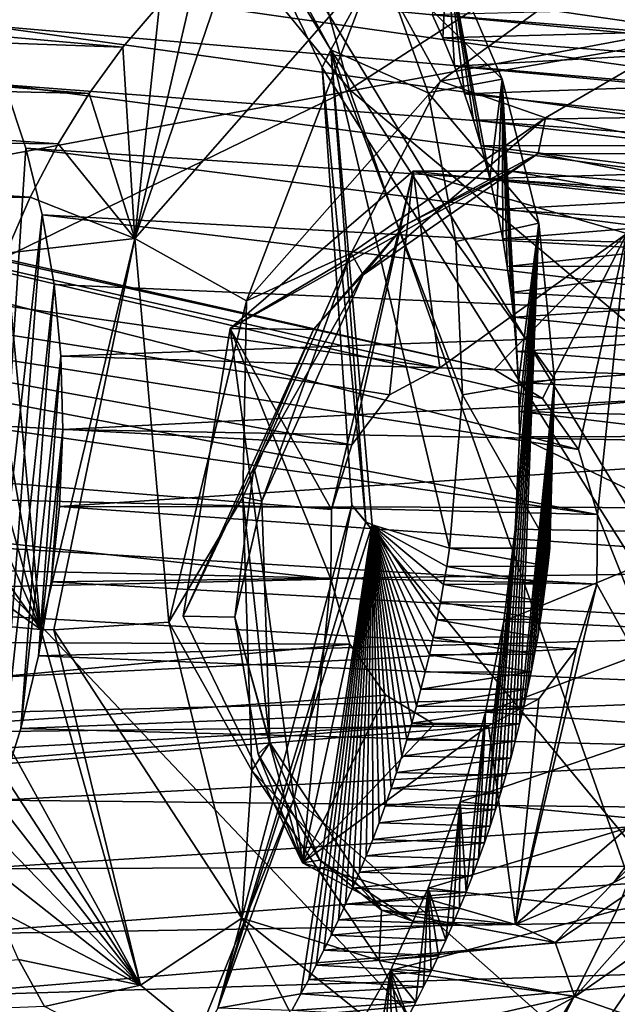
# Model space of a CAD drawing. Header units: metres. Extents: x -150 to 307, y -550 to 84.
# Tile 716 of 1056: x 222.01 to 223.42, y -31.42 to -29.1. Entities that reach past the tile are written whole.
import ezdxf

# ---------------------------------------------------------------- set-up
doc = ezdxf.new("R2010")
doc.units = ezdxf.units.M
doc.layers.add('solid_26006363', color=7, linetype='CONTINUOUS')

msp = doc.modelspace()

# ---------------------------------------------------------------- linework, layer by layer
at = {"layer": 'solid_26006363'}
for points in [[(210.618164, -12.745977, 926.441101), (222.933762, -25.20709, 934.411987), (217.861282, -31.332376, 929.892578)], [(222.933762, -25.20709, 934.411987), (226.778427, -17.64673, 937.837463), (239.24942, -32.170811, 943.65686)], [(222.143097, -18.552643, 906.900208), (219.749405, -18.085018, 904.533691), (218.879227, -29.621881, 905.653198)], [(222.036865, -19.300522, 906.897034), (222.143097, -18.552643, 906.900208), (218.879227, -29.621881, 905.653198)], [(220.694199, -30.05024, 898.456482), (220.748611, -22.282509, 897.137085), (222.460861, -18.65016, 898.202454)], [(220.875793, -29.457943, 898.503601), (220.694199, -30.05024, 898.456482), (222.460861, -18.65016, 898.202454)], [(221.501328, -28.524706, 898.894836), (220.875793, -29.457943, 898.503601), (222.460861, -18.65016, 898.202454)], [(222.26329, -19.956268, 907.210449), (222.036865, -19.300522, 906.897034), (218.879227, -29.621881, 905.653198)], [(222.734879, -20.261621, 907.718689), (222.26329, -19.956268, 907.210449), (218.879227, -29.621881, 905.653198)], [(222.734879, -20.261621, 907.718689), (218.879227, -29.621881, 905.653198), (224.344162, -23.286348, 909.797546)], [(217.784332, -23.137142, 932.776428), (222.788376, -29.265394, 935.864258), (220.796158, -21.986315, 935.122009)], [(220.796158, -21.986315, 935.122009), (222.788376, -29.265394, 935.864258), (225.828873, -27.305681, 938.273682)], [(217.784332, -23.137142, 932.776428), (219.641251, -30.798538, 933.339844), (222.788376, -29.265394, 935.864258)], [(218.80336, -30.324656, 905.730347), (223.419128, -33.138073, 910.847351), (224.344162, -23.286348, 909.797546)], [(218.849915, -30.155218, 905.737976), (218.80336, -30.324656, 905.730347), (224.344162, -23.286348, 909.797546)], [(218.879227, -29.621881, 905.653198), (218.849915, -30.155218, 905.737976), (224.344162, -23.286348, 909.797546)], [(217.861282, -31.332376, 929.892578), (222.933762, -25.20709, 934.411987), (234.007233, -40.604111, 938.986267)], [(222.933762, -25.20709, 934.411987), (239.24942, -32.170811, 943.65686), (234.007233, -40.604111, 938.986267)], [(222.788376, -29.265394, 935.864258), (228.498611, -34.055008, 939.407898), (225.828873, -27.305681, 938.273682)], [(221.157013, -29.572445, 905.715942), (220.811462, -28.201729, 905.107422), (224.929977, -28.869324, 909.274536)], [(222.875626, -28.773115, 913.232422), (224.258713, -28.327009, 910.63916), (224.774734, -29.180601, 911.336792)], [(222.259277, -28.375002, 901.842163), (222.744492, -29.171698, 902.540894), (222.33812, -28.426231, 902.252747)], [(222.86026, -28.95936, 901.991882), (222.744492, -29.171698, 902.540894), (222.259277, -28.375002, 901.842163)], [(222.33812, -28.426231, 902.252747), (225.242447, -33.214191, 906.674927), (227.138184, -28.867546, 907.378235)], [(222.33812, -28.426231, 902.252747), (222.723846, -29.213381, 902.879211), (225.242447, -33.214191, 906.674927)], [(222.744492, -29.171698, 902.540894), (222.723846, -29.213381, 902.879211), (222.33812, -28.426231, 902.252747)], [(222.853729, -28.742153, 913.680054), (222.875626, -28.773115, 913.232422), (223.691391, -29.177114, 914.024048)], [(223.550995, -28.99329, 914.35083), (222.853729, -28.742153, 913.680054), (223.691391, -29.177114, 914.024048)], [(223.000702, -29.919598, 899.254395), (217.951172, -28.773222, 904.608704), (217.431976, -29.124746, 904.197937)], [(223.128311, -29.923611, 899.368103), (218.490341, -28.875277, 905.133606), (217.951172, -28.773222, 904.608704)], [(223.128311, -29.923611, 899.368103), (217.951172, -28.773222, 904.608704), (223.000702, -29.919598, 899.254395)], [(223.691391, -29.177114, 914.024048), (222.875626, -28.773115, 913.232422), (224.774734, -29.180601, 911.336792)], [(223.001907, -29.245607, 898.566162), (222.850128, -28.968065, 898.543396), (223.550507, -28.84868, 899.172363)], [(223.562943, -29.148722, 899.069702), (223.001907, -29.245607, 898.566162), (223.550507, -28.84868, 899.172363)], [(223.327011, -30.111595, 899.545166), (218.837952, -29.408442, 905.570007), (218.490341, -28.875277, 905.133606)], [(223.242142, -29.991875, 899.469543), (218.490341, -28.875277, 905.133606), (223.128311, -29.923611, 899.368103)], [(223.327011, -30.111595, 899.545166), (218.490341, -28.875277, 905.133606), (223.242142, -29.991875, 899.469543)], [(221.157013, -29.572445, 905.715942), (224.929977, -28.869324, 909.274536), (224.494614, -33.093102, 909.762146)], [(223.98645, -29.183525, 900.023621), (221.770294, -28.861853, 902.666321), (221.848495, -28.982, 902.764282)], [(223.98645, -29.183525, 900.023621), (223.91655, -29.081173, 899.94342), (221.770294, -28.861853, 902.666321)], [(222.283279, -29.615519, 898.147217), (222.432526, -28.975193, 898.558594), (222.528854, -28.89562, 898.635254)], [(222.850128, -28.968065, 898.543396), (222.283279, -29.615519, 898.147217), (222.528854, -28.89562, 898.635254)], [(222.86026, -28.95936, 901.991882), (223.01889, -28.940969, 901.776062), (223.147385, -29.241137, 901.957886)], [(223.01889, -28.940969, 901.776062), (222.982635, -29.088642, 901.771179), (223.007568, -29.14353, 901.805725)], [(223.01889, -28.940969, 901.776062), (223.007568, -29.14353, 901.805725), (223.03511, -29.210342, 901.845215)], [(223.01889, -28.940969, 901.776062), (223.03511, -29.210342, 901.845215), (223.059128, -29.275038, 901.880981)], [(223.01889, -28.940969, 901.776062), (223.059128, -29.275038, 901.880981), (223.080048, -29.337593, 901.913391)], [(223.01889, -28.940969, 901.776062), (223.080048, -29.337593, 901.913391), (223.098175, -29.397844, 901.942749)], [(223.01889, -28.940969, 901.776062), (223.098175, -29.397844, 901.942749), (223.118546, -29.474689, 901.977661)], [(223.147385, -29.241137, 901.957886), (223.01889, -28.940969, 901.776062), (223.118546, -29.474689, 901.977661)], [(222.255173, -29.165459, 898.424194), (219.712646, -29.076099, 900.7901), (219.810989, -28.947294, 900.855103)], [(222.341019, -29.065409, 898.488037), (222.255173, -29.165459, 898.424194), (219.810989, -28.947294, 900.855103)], [(222.546234, -29.761976, 898.246887), (222.283279, -29.615519, 898.147217), (222.850128, -28.968065, 898.543396)], [(223.001907, -29.245607, 898.566162), (222.546234, -29.761976, 898.246887), (222.850128, -28.968065, 898.543396)], [(222.86026, -28.95936, 901.991882), (222.972961, -29.273134, 902.194763), (222.744492, -29.171698, 902.540894)], [(222.86026, -28.95936, 901.991882), (223.147385, -29.241137, 901.957886), (222.972961, -29.273134, 902.194763)], [(224.04892, -29.29557, 900.098389), (221.848495, -28.982, 902.764282), (221.917816, -29.113213, 902.856201)], [(224.04892, -29.29557, 900.098389), (223.98645, -29.183525, 900.023621), (221.848495, -28.982, 902.764282)], [(222.283279, -29.615519, 898.147217), (222.341019, -29.065409, 898.488037), (222.432526, -28.975193, 898.558594)], [(222.175522, -29.274796, 898.367432), (219.621811, -29.215328, 900.734375), (219.712646, -29.076099, 900.7901)], [(222.255173, -29.165459, 898.424194), (222.175522, -29.274796, 898.367432), (219.712646, -29.076099, 900.7901)], [(222.283279, -29.615519, 898.147217), (222.255173, -29.165459, 898.424194), (222.341019, -29.065409, 898.488037)], [(222.982635, -29.088642, 901.771179), (223.475723, -29.076017, 901.227295), (223.499557, -29.130011, 901.262451)], [(223.007568, -29.14353, 901.805725), (222.982635, -29.088642, 901.771179), (223.499557, -29.130011, 901.262451)], [(222.793686, -30.101028, 899.069946), (217.431976, -29.124746, 904.197937), (217.121017, -29.795818, 904.048889)], [(222.882309, -29.98349, 899.148926), (223.000702, -29.919598, 899.254395), (217.431976, -29.124746, 904.197937)], [(222.882309, -29.98349, 899.148926), (217.431976, -29.124746, 904.197937), (222.793686, -30.101028, 899.069946)], [(224.103226, -29.416, 900.166931), (221.917816, -29.113213, 902.856201), (221.977432, -29.253891, 902.94104)], [(224.103226, -29.416, 900.166931), (224.04892, -29.29557, 900.098389), (221.917816, -29.113213, 902.856201)], [(223.007568, -29.14353, 901.805725), (223.499557, -29.130011, 901.262451), (223.520782, -29.182415, 901.294739)], [(223.249588, -29.331453, 898.813416), (223.001907, -29.245607, 898.566162), (223.562943, -29.148722, 899.069702)], [(223.03511, -29.210342, 901.845215), (223.007568, -29.14353, 901.805725), (223.520782, -29.182415, 901.294739)], [(223.709457, -29.416889, 899.259888), (223.249588, -29.331453, 898.813416), (223.562943, -29.148722, 899.069702)], [(222.283279, -29.615519, 898.147217), (222.175522, -29.274796, 898.367432), (222.255173, -29.165459, 898.424194)], [(222.744492, -29.171698, 902.540894), (222.826752, -30.282095, 902.944153), (222.723846, -29.213381, 902.879211)], [(222.744492, -29.171698, 902.540894), (223.023361, -30.34416, 902.569397), (222.841812, -30.289259, 902.894104)], [(223.054123, -29.982933, 902.488037), (223.023361, -30.34416, 902.569397), (222.744492, -29.171698, 902.540894)], [(222.744492, -29.171698, 902.540894), (222.841812, -30.289259, 902.894104), (222.826752, -30.282095, 902.944153)], [(223.038483, -29.622734, 902.36377), (223.054123, -29.982933, 902.488037), (222.744492, -29.171698, 902.540894)], [(222.972961, -29.273134, 902.194763), (223.038483, -29.622734, 902.36377), (222.744492, -29.171698, 902.540894)], [(223.03511, -29.210342, 901.845215), (223.520782, -29.182415, 901.294739), (223.548264, -29.257719, 901.338318)], [(222.102615, -29.392704, 898.318237), (219.539261, -29.364176, 900.688354), (219.621811, -29.215328, 900.734375)], [(222.175522, -29.274796, 898.367432), (222.102615, -29.392704, 898.318237), (219.621811, -29.215328, 900.734375)], [(222.723846, -29.213381, 902.879211), (222.794037, -30.242512, 903.265686), (225.242447, -33.214191, 906.674927)], [(222.826752, -30.282095, 902.944153), (222.794037, -30.242512, 903.265686), (222.723846, -29.213381, 902.879211)], [(223.059128, -29.275038, 901.880981), (223.03511, -29.210342, 901.845215), (223.548264, -29.257719, 901.338318)], [(222.792297, -29.649652, 898.452026), (222.546234, -29.761976, 898.246887), (223.001907, -29.245607, 898.566162)], [(222.792297, -29.649652, 898.452026), (223.001907, -29.245607, 898.566162), (223.249588, -29.331453, 898.813416)], [(222.972961, -29.273134, 902.194763), (223.147385, -29.241137, 901.957886), (223.23378, -29.579632, 902.108337)], [(223.147385, -29.241137, 901.957886), (223.118546, -29.474689, 901.977661), (223.135162, -29.547508, 902.008179)], [(223.147385, -29.241137, 901.957886), (223.135162, -29.547508, 902.008179), (223.148636, -29.61639, 902.034973)], [(223.147385, -29.241137, 901.957886), (223.148636, -29.61639, 902.034973), (223.159439, -29.681385, 902.058472)], [(223.147385, -29.241137, 901.957886), (223.159439, -29.681385, 902.058472), (223.167923, -29.742706, 902.079041)], [(223.147385, -29.241137, 901.957886), (223.167923, -29.742706, 902.079041), (223.174469, -29.800497, 902.097046)], [(223.147385, -29.241137, 901.957886), (223.174469, -29.800497, 902.097046), (223.181458, -29.880947, 902.120178)], [(223.147385, -29.241137, 901.957886), (223.181458, -29.880947, 902.120178), (223.18576, -29.954269, 902.139404)], [(223.23378, -29.579632, 902.108337), (223.147385, -29.241137, 901.957886), (223.18576, -29.954269, 902.139404)], [(219.641251, -30.798538, 933.339844), (225.348648, -36.501453, 936.819702), (222.788376, -29.265394, 935.864258)], [(222.026794, -29.403013, 903.018127), (221.977432, -29.253891, 902.94104), (221.95018, -30.587198, 903.191284)], [(224.148727, -29.543636, 900.228516), (221.977432, -29.253891, 902.94104), (222.026794, -29.403013, 903.018127)], [(224.148727, -29.543636, 900.228516), (224.103226, -29.416, 900.166931), (221.977432, -29.253891, 902.94104)], [(222.788376, -29.265394, 935.864258), (225.348648, -36.501453, 936.819702), (228.498611, -34.055008, 939.407898)], [(223.059128, -29.275038, 901.880981), (223.548264, -29.257719, 901.338318), (223.571274, -29.329111, 901.37677)], [(222.283279, -29.615519, 898.147217), (222.102615, -29.392704, 898.318237), (222.175522, -29.274796, 898.367432)], [(222.972961, -29.273134, 902.194763), (223.23378, -29.579632, 902.108337), (223.038483, -29.622734, 902.36377)], [(223.080048, -29.337593, 901.913391), (223.059128, -29.275038, 901.880981), (223.571274, -29.329111, 901.37677)], [(222.820465, -29.700752, 898.534241), (222.792297, -29.649652, 898.452026), (223.249588, -29.331453, 898.813416)], [(222.820465, -29.700752, 898.534241), (223.249588, -29.331453, 898.813416), (223.232269, -29.415367, 898.856079)], [(223.080048, -29.337593, 901.913391), (223.571274, -29.329111, 901.37677), (223.590469, -29.396646, 901.410767)], [(223.098175, -29.397844, 901.942749), (223.080048, -29.337593, 901.913391), (223.590469, -29.396646, 901.410767)], [(223.232269, -29.415367, 898.856079), (223.249588, -29.331453, 898.813416), (223.709457, -29.416889, 899.259888)], [(222.037064, -29.518351, 898.277039), (219.465744, -29.52128, 900.652405), (219.539261, -29.364176, 900.688354)], [(222.102615, -29.392704, 898.318237), (222.037064, -29.518351, 898.277039), (219.539261, -29.364176, 900.688354)], [(223.371582, -30.264332, 899.584839), (218.879227, -29.621881, 905.653198), (218.837952, -29.408442, 905.570007)], [(223.371582, -30.264332, 899.584839), (218.837952, -29.408442, 905.570007), (223.327011, -30.111595, 899.545166)], [(222.065491, -29.559883, 903.086792), (222.026794, -29.403013, 903.018127), (221.95018, -30.587198, 903.191284)], [(224.18486, -29.677299, 900.28241), (222.026794, -29.403013, 903.018127), (222.065491, -29.559883, 903.086792)], [(224.18486, -29.677299, 900.28241), (224.148727, -29.543636, 900.228516), (222.026794, -29.403013, 903.018127)], [(222.283279, -29.615519, 898.147217), (222.037064, -29.518351, 898.277039), (222.102615, -29.392704, 898.318237)], [(223.098175, -29.397844, 901.942749), (223.590469, -29.396646, 901.410767), (223.606415, -29.460356, 901.440796)], [(223.118546, -29.474689, 901.977661), (223.098175, -29.397844, 901.942749), (223.606415, -29.460356, 901.440796)], [(222.918137, -29.584286, 898.735046), (222.820465, -29.700752, 898.534241), (223.232269, -29.415367, 898.856079)], [(222.918137, -29.584286, 898.735046), (223.232269, -29.415367, 898.856079), (223.168442, -29.457518, 898.939941)], [(223.168442, -29.457518, 898.939941), (223.232269, -29.415367, 898.856079), (223.652924, -29.498386, 899.268738)], [(223.652924, -29.498386, 899.268738), (223.232269, -29.415367, 898.856079), (223.709457, -29.416889, 899.259888)], [(222.507736, -29.827032, 898.815186), (222.918137, -29.584286, 898.735046), (223.168442, -29.457518, 898.939941)], [(222.938004, -29.457518, 899.198547), (222.507736, -29.827032, 898.815186), (223.168442, -29.457518, 898.939941)], [(222.745697, -30.253086, 899.027222), (222.507736, -29.827032, 898.815186), (222.938004, -29.457518, 899.198547)], [(222.793686, -30.101028, 899.069946), (222.745697, -30.253086, 899.027222), (222.938004, -29.457518, 899.198547)], [(222.882309, -29.98349, 899.148926), (222.793686, -30.101028, 899.069946), (222.938004, -29.457518, 899.198547)], [(222.882309, -29.98349, 899.148926), (222.938004, -29.457518, 899.198547), (223.000702, -29.919598, 899.254395)], [(222.938004, -29.457518, 899.198547), (223.168442, -29.457518, 898.939941), (223.549866, -29.523933, 899.314392)], [(223.441055, -29.6035, 899.646729), (222.938004, -29.457518, 899.198547), (223.549866, -29.523933, 899.314392)], [(223.000702, -29.919598, 899.254395), (222.938004, -29.457518, 899.198547), (223.441055, -29.6035, 899.646729)], [(223.118546, -29.474689, 901.977661), (223.606415, -29.460356, 901.440796), (223.619614, -29.520367, 901.467407)], [(223.135162, -29.547508, 902.008179), (223.118546, -29.474689, 901.977661), (223.619614, -29.520367, 901.467407)], [(223.549866, -29.523933, 899.314392), (223.168442, -29.457518, 898.939941), (223.652924, -29.498386, 899.268738)], [(222.037064, -29.518351, 898.277039), (221.979492, -29.650414, 898.244263), (219.465744, -29.52128, 900.652405)], [(222.283279, -29.615519, 898.147217), (221.979492, -29.650414, 898.244263), (222.037064, -29.518351, 898.277039)], [(223.135162, -29.547508, 902.008179), (223.619614, -29.520367, 901.467407), (223.630508, -29.576815, 901.490967)], [(223.148636, -29.61639, 902.034973), (223.135162, -29.547508, 902.008179), (223.630508, -29.576815, 901.490967)], [(222.065491, -29.559883, 903.086792), (221.95018, -30.587198, 903.191284), (221.961975, -30.936226, 903.276794)], [(222.093124, -29.723368, 903.146484), (222.065491, -29.559883, 903.086792), (221.961975, -30.936226, 903.276794)], [(224.211441, -29.815912, 900.328308), (222.065491, -29.559883, 903.086792), (222.093124, -29.723368, 903.146484)], [(224.211441, -29.815912, 900.328308), (224.18486, -29.677299, 900.28241), (222.065491, -29.559883, 903.086792)], [(220.919495, -31.069916, 905.807434), (221.157013, -29.572445, 905.715942), (224.494614, -33.093102, 909.762146)], [(222.507736, -29.827032, 898.815186), (222.703751, -29.829639, 898.592163), (222.918137, -29.584286, 898.735046)], [(222.918137, -29.584286, 898.735046), (222.703751, -29.829639, 898.592163), (222.820465, -29.700752, 898.534241)], [(223.038483, -29.622734, 902.36377), (223.23378, -29.579632, 902.108337), (223.270721, -29.946646, 902.218567)], [(223.23378, -29.579632, 902.108337), (223.178207, -30.298788, 902.203491), (223.131973, -30.958138, 902.29834)], [(223.23378, -29.579632, 902.108337), (223.131973, -30.958138, 902.29834), (223.144348, -30.918333, 902.301636)], [(223.23378, -29.579632, 902.108337), (223.144348, -30.918333, 902.301636), (223.156189, -30.878262, 902.304382)], [(223.148636, -29.61639, 902.034973), (223.630508, -29.576815, 901.490967), (223.639465, -29.629833, 901.511963)], [(223.23378, -29.579632, 902.108337), (223.156189, -30.878262, 902.304382), (223.167496, -30.837971, 902.30658)], [(223.23378, -29.579632, 902.108337), (223.167496, -30.837971, 902.30658), (223.178268, -30.797501, 902.308289)], [(223.23378, -29.579632, 902.108337), (223.188004, -30.082256, 902.167908), (223.178207, -30.298788, 902.203491)], [(223.23378, -29.579632, 902.108337), (223.178268, -30.797501, 902.308289), (223.188461, -30.756901, 902.309387)], [(223.23378, -29.579632, 902.108337), (223.18576, -29.954269, 902.139404), (223.187485, -30.022358, 902.154968)], [(223.23378, -29.579632, 902.108337), (223.187485, -30.022358, 902.154968), (223.188004, -30.082256, 902.167908)], [(223.270721, -29.946646, 902.218567), (223.23378, -29.579632, 902.108337), (223.188461, -30.756901, 902.309387)], [(222.283279, -29.615519, 898.147217), (222.062363, -30.535389, 898.131165), (221.979492, -29.650414, 898.244263)], [(222.09285, -30.535877, 898.129883), (222.062363, -30.535389, 898.131165), (222.283279, -29.615519, 898.147217)], [(222.363464, -30.517801, 898.231506), (222.09285, -30.535877, 898.129883), (222.283279, -29.615519, 898.147217)], [(222.546234, -29.761976, 898.246887), (222.363464, -30.517801, 898.231506), (222.283279, -29.615519, 898.147217)], [(223.128311, -29.923611, 899.368103), (223.000702, -29.919598, 899.254395), (223.441055, -29.6035, 899.646729)], [(223.242142, -29.991875, 899.469543), (223.128311, -29.923611, 899.368103), (223.441055, -29.6035, 899.646729)], [(223.159439, -29.681385, 902.058472), (223.148636, -29.61639, 902.034973), (223.639465, -29.629833, 901.511963)], [(223.327011, -30.111595, 899.545166), (223.242142, -29.991875, 899.469543), (223.441055, -29.6035, 899.646729)], [(223.371582, -30.264332, 899.584839), (223.327011, -30.111595, 899.545166), (223.441055, -29.6035, 899.646729)], [(223.371582, -30.264332, 899.584839), (223.441055, -29.6035, 899.646729), (223.608582, -30.859007, 899.796021)], [(223.371582, -30.264332, 899.584839), (218.849915, -30.155218, 905.737976), (218.879227, -29.621881, 905.653198)], [(223.038483, -29.622734, 902.36377), (223.270721, -29.946646, 902.218567), (223.054123, -29.982933, 902.488037)], [(223.159439, -29.681385, 902.058472), (223.639465, -29.629833, 901.511963), (223.646759, -29.679613, 901.530518)], [(222.062363, -30.535389, 898.131165), (221.930374, -29.787636, 898.220032), (221.979492, -29.650414, 898.244263)], [(222.792297, -29.649652, 898.452026), (222.53717, -30.224133, 898.331848), (222.546234, -29.761976, 898.246887)], [(222.582199, -30.233246, 898.431641), (222.53717, -30.224133, 898.331848), (222.792297, -29.649652, 898.452026)], [(222.820465, -29.700752, 898.534241), (222.582199, -30.233246, 898.431641), (222.792297, -29.649652, 898.452026)], [(223.167923, -29.742706, 902.079041), (223.159439, -29.681385, 902.058472), (223.646759, -29.679613, 901.530518)], [(223.167923, -29.742706, 902.079041), (223.646759, -29.679613, 901.530518), (223.657227, -29.770178, 901.561768)], [(222.563217, -30.154472, 898.538208), (222.582199, -30.233246, 898.431641), (222.820465, -29.700752, 898.534241)], [(222.703751, -29.829639, 898.592163), (222.563217, -30.154472, 898.538208), (222.820465, -29.700752, 898.534241)], [(222.093124, -29.723368, 903.146484), (221.961975, -30.936226, 903.276794), (222.014923, -30.768034, 903.291138)], [(222.109375, -29.892126, 903.196777), (222.093124, -29.723368, 903.146484), (222.014923, -30.768034, 903.291138)], [(224.211441, -29.815912, 900.328308), (222.093124, -29.723368, 903.146484), (222.109375, -29.892126, 903.196777)], [(223.174469, -29.800497, 902.097046), (223.167923, -29.742706, 902.079041), (223.657227, -29.770178, 901.561768)], [(222.53717, -30.224133, 898.331848), (222.363464, -30.517801, 898.231506), (222.546234, -29.761976, 898.246887)], [(223.174469, -29.800497, 902.097046), (223.657227, -29.770178, 901.561768), (223.663681, -29.849762, 901.58667)], [(222.744095, -30.417059, 899.025818), (217.121017, -29.795818, 904.048889), (217.141556, -30.5438, 904.225708)], [(222.745697, -30.253086, 899.027222), (217.121017, -29.795818, 904.048889), (222.744095, -30.417059, 899.025818)], [(222.793686, -30.101028, 899.069946), (217.121017, -29.795818, 904.048889), (222.745697, -30.253086, 899.027222)], [(222.062363, -30.535389, 898.131165), (221.890091, -29.928976, 898.20459), (221.930374, -29.787636, 898.220032)], [(223.181458, -29.880947, 902.120178), (223.174469, -29.800497, 902.097046), (223.663681, -29.849762, 901.58667)], [(224.228409, -29.95841, 900.365845), (224.211441, -29.815912, 900.328308), (222.109375, -29.892126, 903.196777)], [(222.507736, -29.827032, 898.815186), (222.397232, -30.503975, 898.716736), (222.703751, -29.829639, 898.592163)], [(222.507736, -29.827032, 898.815186), (222.677292, -31.084248, 898.966248), (222.397232, -30.503975, 898.716736)], [(222.397232, -30.503975, 898.716736), (222.563217, -30.154472, 898.538208), (222.703751, -29.829639, 898.592163)], [(222.744095, -30.417059, 899.025818), (222.677292, -31.084248, 898.966248), (222.507736, -29.827032, 898.815186)], [(222.745697, -30.253086, 899.027222), (222.744095, -30.417059, 899.025818), (222.507736, -29.827032, 898.815186)], [(223.181458, -29.880947, 902.120178), (223.663681, -29.849762, 901.58667), (223.667648, -29.919552, 901.606934)], [(222.109375, -29.892126, 903.196777), (222.014923, -30.768034, 903.291138), (222.056519, -30.597006, 903.29425)], [(222.109375, -29.892126, 903.196777), (222.056519, -30.597006, 903.29425), (222.113998, -30.064932, 903.237122)], [(224.228409, -29.95841, 900.365845), (222.109375, -29.892126, 903.196777), (222.113998, -30.064932, 903.237122)], [(223.18576, -29.954269, 902.139404), (223.181458, -29.880947, 902.120178), (223.667648, -29.919552, 901.606934)], [(222.062363, -30.535389, 898.131165), (221.859055, -30.073408, 898.198364), (221.890091, -29.928976, 898.20459)], [(223.18576, -29.954269, 902.139404), (223.667648, -29.919552, 901.606934), (223.669403, -29.980909, 901.623108)], [(224.228409, -29.95841, 900.365845), (222.113998, -30.064932, 903.237122), (224.235641, -30.103714, 900.394775)], [(223.054123, -29.982933, 902.488037), (223.270721, -29.946646, 902.218567), (223.259369, -30.344154, 902.2901)], [(223.187485, -30.022358, 902.154968), (223.18576, -29.954269, 902.139404), (223.669403, -29.980909, 901.623108)], [(223.270721, -29.946646, 902.218567), (223.188461, -30.756901, 902.309387), (223.19809, -30.716213, 902.309937)], [(223.270721, -29.946646, 902.218567), (223.19809, -30.716213, 902.309937), (223.207138, -30.675465, 902.309937)], [(223.270721, -29.946646, 902.218567), (223.207138, -30.675465, 902.309937), (223.215607, -30.634577, 902.309387)], [(223.270721, -29.946646, 902.218567), (223.215607, -30.634577, 902.309387), (223.223541, -30.593538, 902.308289)], [(223.270721, -29.946646, 902.218567), (223.223541, -30.593538, 902.308289), (223.230896, -30.552351, 902.306641)], [(223.270721, -29.946646, 902.218567), (223.230896, -30.552351, 902.306641), (223.237717, -30.511013, 902.304443)], [(223.270721, -29.946646, 902.218567), (223.237717, -30.511013, 902.304443), (223.243958, -30.469524, 902.301697)], [(223.270721, -29.946646, 902.218567), (223.243958, -30.469524, 902.301697), (223.249649, -30.427885, 902.298401)], [(223.270721, -29.946646, 902.218567), (223.249649, -30.427885, 902.298401), (223.254791, -30.386095, 902.294495)], [(223.270721, -29.946646, 902.218567), (223.254791, -30.386095, 902.294495), (223.259369, -30.344154, 902.2901)], [(223.054123, -29.982933, 902.488037), (223.259369, -30.344154, 902.2901), (223.023361, -30.34416, 902.569397)], [(223.187485, -30.022358, 902.154968), (223.669403, -29.980909, 901.623108), (223.669571, -30.0347, 901.635925)], [(223.187485, -30.022358, 902.154968), (223.669571, -30.0347, 901.635925), (223.669098, -30.080658, 901.646362)], [(223.187485, -30.022358, 902.154968), (223.669098, -30.080658, 901.646362), (223.188004, -30.082256, 902.167908)], [(222.062363, -30.535389, 898.131165), (221.837585, -30.219673, 898.201172), (221.859055, -30.073408, 898.198364)], [(222.056519, -30.597006, 903.29425), (222.08667, -30.423273, 903.286194), (222.113998, -30.064932, 903.237122)], [(222.08667, -30.423273, 903.286194), (222.105835, -30.245918, 903.267151), (222.113998, -30.064932, 903.237122)], [(224.235641, -30.103714, 900.394775), (222.113998, -30.064932, 903.237122), (222.105835, -30.245918, 903.267151)], [(223.188004, -30.082256, 902.167908), (223.669098, -30.080658, 901.646362), (223.655045, -30.30806, 901.687073)], [(224.233124, -30.24946, 900.414734), (224.235641, -30.103714, 900.394775), (222.105835, -30.245918, 903.267151)], [(223.178207, -30.298788, 902.203491), (223.188004, -30.082256, 902.167908), (223.655045, -30.30806, 901.687073)], [(223.36998, -30.428307, 899.583435), (218.80336, -30.324656, 905.730347), (218.849915, -30.155218, 905.737976)], [(223.36998, -30.428307, 899.583435), (218.849915, -30.155218, 905.737976), (223.371582, -30.264332, 899.584839)], [(222.397232, -30.503975, 898.716736), (222.5186, -30.506212, 898.580688), (222.563217, -30.154472, 898.538208)], [(222.563217, -30.154472, 898.538208), (222.5186, -30.506212, 898.580688), (222.582199, -30.233246, 898.431641)], [(222.062363, -30.535389, 898.131165), (221.825821, -30.366646, 898.213013), (221.837585, -30.219673, 898.201172)], [(222.53717, -30.224133, 898.331848), (222.558258, -30.866646, 898.483521), (222.363464, -30.517801, 898.231506)], [(222.478378, -31.425522, 902.899109), (222.658966, -30.929243, 903.341858), (222.794037, -30.242512, 903.265686)], [(222.826752, -30.282095, 902.944153), (222.478378, -31.425522, 902.899109), (222.794037, -30.242512, 903.265686)], [(222.5186, -30.506212, 898.580688), (222.601074, -30.801588, 898.579712), (222.582199, -30.233246, 898.431641)], [(222.601074, -30.801588, 898.579712), (222.558258, -30.866646, 898.483521), (222.53717, -30.224133, 898.331848)], [(222.582199, -30.233246, 898.431641), (222.601074, -30.801588, 898.579712), (222.53717, -30.224133, 898.331848)], [(222.794037, -30.242512, 903.265686), (222.658966, -30.929243, 903.341858), (225.242447, -33.214191, 906.674927)], [(224.220917, -30.395403, 900.425964), (222.105835, -30.245918, 903.267151), (222.08667, -30.423273, 903.286194)], [(224.220917, -30.395403, 900.425964), (224.233124, -30.24946, 900.414734), (222.105835, -30.245918, 903.267151)], [(223.36998, -30.428307, 899.583435), (223.371582, -30.264332, 899.584839), (223.608582, -30.859007, 899.796021)], [(222.826752, -30.282095, 902.944153), (222.841812, -30.289259, 902.894104), (222.478378, -31.425522, 902.899109)], [(222.841812, -30.289259, 902.894104), (222.674057, -31.392124, 902.556946), (222.478378, -31.425522, 902.899109)], [(222.841812, -30.289259, 902.894104), (222.6922, -31.358503, 902.563965), (222.674057, -31.392124, 902.556946)], [(222.841812, -30.289259, 902.894104), (222.710114, -31.324245, 902.570496), (222.6922, -31.358503, 902.563965)], [(222.841812, -30.289259, 902.894104), (222.727783, -31.289362, 902.57666), (222.710114, -31.324245, 902.570496)], [(222.841812, -30.289259, 902.894104), (222.745178, -31.253866, 902.582336), (222.727783, -31.289362, 902.57666)], [(222.841812, -30.289259, 902.894104), (222.762299, -31.21777, 902.587585), (222.745178, -31.253866, 902.582336)], [(222.841812, -30.289259, 902.894104), (222.779099, -31.181089, 902.592407), (222.762299, -31.21777, 902.587585)], [(222.841812, -30.289259, 902.894104), (222.795563, -31.143839, 902.59668), (222.779099, -31.181089, 902.592407)], [(222.841812, -30.289259, 902.894104), (222.811676, -31.106033, 902.600464), (222.795563, -31.143839, 902.59668)], [(222.841812, -30.289259, 902.894104), (222.827423, -31.067694, 902.60376), (222.811676, -31.106033, 902.600464)], [(222.841812, -30.289259, 902.894104), (222.842773, -31.028835, 902.606506), (222.827423, -31.067694, 902.60376)], [(222.841812, -30.289259, 902.894104), (223.023361, -30.34416, 902.569397), (223.01683, -30.386686, 902.576233)], [(222.841812, -30.289259, 902.894104), (223.01683, -30.386686, 902.576233), (223.009735, -30.428934, 902.582397)], [(222.841812, -30.289259, 902.894104), (223.009735, -30.428934, 902.582397), (223.002106, -30.47089, 902.587952)], [(222.841812, -30.289259, 902.894104), (223.002106, -30.47089, 902.587952), (222.993942, -30.512539, 902.592896)], [(222.841812, -30.289259, 902.894104), (222.993942, -30.512539, 902.592896), (222.98526, -30.553865, 902.59729)], [(222.841812, -30.289259, 902.894104), (222.98526, -30.553865, 902.59729), (222.976089, -30.594858, 902.601074)], [(222.841812, -30.289259, 902.894104), (222.976089, -30.594858, 902.601074), (222.966415, -30.635504, 902.604248)], [(222.841812, -30.289259, 902.894104), (222.966415, -30.635504, 902.604248), (222.956284, -30.675789, 902.606934)], [(222.841812, -30.289259, 902.894104), (222.956284, -30.675789, 902.606934), (222.945694, -30.715704, 902.609009)], [(222.841812, -30.289259, 902.894104), (222.945694, -30.715704, 902.609009), (222.934647, -30.755238, 902.610535)], [(222.841812, -30.289259, 902.894104), (222.934647, -30.755238, 902.610535), (222.923172, -30.794374, 902.611572)], [(222.841812, -30.289259, 902.894104), (222.923172, -30.794374, 902.611572), (222.911285, -30.833109, 902.612061)], [(222.841812, -30.289259, 902.894104), (222.911285, -30.833109, 902.612061), (222.899002, -30.871429, 902.612061)], [(222.841812, -30.289259, 902.894104), (222.899002, -30.871429, 902.612061), (222.886307, -30.909327, 902.611511)], [(222.841812, -30.289259, 902.894104), (222.886307, -30.909327, 902.611511), (222.872223, -30.949654, 902.610413)], [(222.841812, -30.289259, 902.894104), (222.872223, -30.949654, 902.610413), (222.857712, -30.989483, 902.608704)], [(222.841812, -30.289259, 902.894104), (222.857712, -30.989483, 902.608704), (222.842773, -31.028835, 902.606506)], [(223.105743, -31.036768, 902.290222), (223.178207, -30.298788, 902.203491), (223.151489, -30.515362, 902.223389)], [(223.105743, -31.036768, 902.290222), (223.11911, -30.997631, 902.294556), (223.178207, -30.298788, 902.203491)], [(223.11911, -30.997631, 902.294556), (223.131973, -30.958138, 902.29834), (223.178207, -30.298788, 902.203491)], [(223.151489, -30.515362, 902.223389), (223.178207, -30.298788, 902.203491), (223.655045, -30.30806, 901.687073)], [(223.151489, -30.515362, 902.223389), (223.655045, -30.30806, 901.687073), (223.622375, -30.536356, 901.710449)], [(223.359406, -33.186096, 910.798889), (218.80336, -30.324656, 905.730347), (217.797806, -39.226589, 906.964172)], [(223.321991, -30.580362, 899.540649), (218.537933, -30.814852, 905.585815), (218.80336, -30.324656, 905.730347)], [(223.359406, -33.186096, 910.798889), (223.419128, -33.138073, 910.847351), (218.80336, -30.324656, 905.730347)], [(223.321991, -30.580362, 899.540649), (218.80336, -30.324656, 905.730347), (223.36998, -30.428307, 899.583435)], [(223.01683, -30.386686, 902.576233), (223.023361, -30.34416, 902.569397), (223.254791, -30.386095, 902.294495)], [(223.023361, -30.34416, 902.569397), (223.259369, -30.344154, 902.2901), (223.254791, -30.386095, 902.294495)], [(222.062363, -30.535389, 898.131165), (221.823853, -30.513233, 898.233704), (221.825821, -30.366646, 898.213013)], [(224.199158, -30.540483, 900.428345), (224.220917, -30.395403, 900.425964), (222.08667, -30.423273, 903.286194)], [(223.009735, -30.428934, 902.582397), (223.01683, -30.386686, 902.576233), (223.249649, -30.427885, 902.298401)], [(223.01683, -30.386686, 902.576233), (223.254791, -30.386095, 902.294495), (223.249649, -30.427885, 902.298401)], [(222.744095, -30.417059, 899.025818), (217.141556, -30.5438, 904.225708), (222.788666, -30.569798, 899.065491)], [(224.199158, -30.540483, 900.428345), (222.08667, -30.423273, 903.286194), (222.056519, -30.597006, 903.29425)], [(222.744095, -30.417059, 899.025818), (222.788666, -30.569798, 899.065491), (222.677292, -31.084248, 898.966248)], [(223.009735, -30.428934, 902.582397), (223.249649, -30.427885, 902.298401), (223.243958, -30.469524, 902.301697)], [(223.36998, -30.428307, 899.583435), (223.608582, -30.859007, 899.796021), (223.178391, -31.229078, 899.41272)], [(223.321991, -30.580362, 899.540649), (223.36998, -30.428307, 899.583435), (223.178391, -31.229078, 899.41272)], [(223.002106, -30.47089, 902.587952), (223.009735, -30.428934, 902.582397), (223.243958, -30.469524, 902.301697)], [(222.993942, -30.512539, 902.592896), (223.002106, -30.47089, 902.587952), (223.237717, -30.511013, 902.304443)], [(223.002106, -30.47089, 902.587952), (223.243958, -30.469524, 902.301697), (223.237717, -30.511013, 902.304443)], [(222.296112, -31.371529, 898.491089), (221.831711, -30.658205, 898.263184), (221.823853, -30.513233, 898.233704)], [(222.296112, -31.371529, 898.491089), (221.823853, -30.513233, 898.233704), (222.062363, -30.535389, 898.131165)], [(222.535278, -31.214128, 898.534912), (222.09285, -30.535877, 898.129883), (222.363464, -30.517801, 898.231506)], [(222.558258, -30.866646, 898.483521), (222.535278, -31.214128, 898.534912), (222.363464, -30.517801, 898.231506)], [(222.397232, -30.503975, 898.716736), (222.677292, -31.084248, 898.966248), (222.5186, -30.506212, 898.580688)], [(222.5186, -30.506212, 898.580688), (222.573441, -30.828543, 898.710449), (222.601074, -30.801588, 898.579712)], [(222.677292, -31.084248, 898.966248), (222.573441, -30.828543, 898.710449), (222.5186, -30.506212, 898.580688)], [(222.98526, -30.553865, 902.59729), (222.993942, -30.512539, 902.592896), (223.230896, -30.552351, 902.306641)], [(222.993942, -30.512539, 902.592896), (223.237717, -30.511013, 902.304443), (223.230896, -30.552351, 902.306641)], [(223.091873, -31.0756, 902.285339), (223.151489, -30.515362, 902.223389), (223.108246, -30.729666, 902.227417)], [(223.091873, -31.0756, 902.285339), (223.105743, -31.036768, 902.290222), (223.151489, -30.515362, 902.223389)], [(223.108246, -30.729666, 902.227417), (223.151489, -30.515362, 902.223389), (223.622375, -30.536356, 901.710449)], [(222.788666, -30.569798, 899.065491), (217.141556, -30.5438, 904.225708), (217.488159, -31.061842, 904.658569)], [(224.167999, -30.683556, 900.421753), (224.199158, -30.540483, 900.428345), (222.056519, -30.597006, 903.29425)], [(222.296112, -31.371529, 898.491089), (222.062363, -30.535389, 898.131165), (222.09285, -30.535877, 898.129883)], [(222.535278, -31.214128, 898.534912), (222.296112, -31.371529, 898.491089), (222.09285, -30.535877, 898.129883)], [(223.108246, -30.729666, 902.227417), (223.622375, -30.536356, 901.710449), (223.571381, -30.762568, 901.716248)], [(222.976089, -30.594858, 902.601074), (222.98526, -30.553865, 902.59729), (223.223541, -30.593538, 902.308289)], [(222.98526, -30.553865, 902.59729), (223.230896, -30.552351, 902.306641), (223.223541, -30.593538, 902.308289)], [(222.788666, -30.569798, 899.065491), (217.488159, -31.061842, 904.658569), (222.873535, -30.689518, 899.141113)], [(223.233383, -30.697903, 899.461731), (218.537933, -30.814852, 905.585815), (223.321991, -30.580362, 899.540649)], [(222.788666, -30.569798, 899.065491), (222.873535, -30.689518, 899.141113), (222.677292, -31.084248, 898.966248)], [(223.233383, -30.697903, 899.461731), (223.321991, -30.580362, 899.540649), (223.178391, -31.229078, 899.41272)], [(224.167999, -30.683556, 900.421753), (222.056519, -30.597006, 903.29425), (222.014923, -30.768034, 903.291138)], [(222.966415, -30.635504, 902.604248), (222.976089, -30.594858, 902.601074), (223.215607, -30.634577, 902.309387)], [(222.976089, -30.594858, 902.601074), (223.223541, -30.593538, 902.308289), (223.215607, -30.634577, 902.309387)], [(222.956284, -30.675789, 902.606934), (223.215607, -30.634577, 902.309387), (223.207138, -30.675465, 902.309937)], [(222.956284, -30.675789, 902.606934), (222.966415, -30.635504, 902.604248), (223.215607, -30.634577, 902.309387)], [(222.296112, -31.371529, 898.491089), (221.849121, -30.799809, 898.301086), (221.831711, -30.658205, 898.263184)], [(222.945694, -30.715704, 902.609009), (223.207138, -30.675465, 902.309937), (223.19809, -30.716213, 902.309937)], [(222.945694, -30.715704, 902.609009), (222.956284, -30.675789, 902.606934), (223.207138, -30.675465, 902.309937)], [(222.873535, -30.689518, 899.141113), (217.488159, -31.061842, 904.658569), (222.987366, -30.75778, 899.242554)], [(223.114975, -30.761793, 899.356201), (218.537933, -30.814852, 905.585815), (223.233383, -30.697903, 899.461731)], [(224.127808, -30.823261, 900.406372), (224.167999, -30.683556, 900.421753), (222.014923, -30.768034, 903.291138)], [(222.873535, -30.689518, 899.141113), (222.987366, -30.75778, 899.242554), (222.677292, -31.084248, 898.966248)], [(223.114975, -30.761793, 899.356201), (223.233383, -30.697903, 899.461731), (223.178391, -31.229078, 899.41272)], [(222.934647, -30.755238, 902.610535), (222.945694, -30.715704, 902.609009), (223.19809, -30.716213, 902.309937)], [(222.934647, -30.755238, 902.610535), (223.19809, -30.716213, 902.309937), (223.188461, -30.756901, 902.309387)], [(223.04863, -30.940228, 902.215393), (223.108246, -30.729666, 902.227417), (223.571381, -30.762568, 901.716248)], [(223.062485, -31.152628, 902.273865), (223.108246, -30.729666, 902.227417), (223.04863, -30.940228, 902.215393)], [(223.062485, -31.152628, 902.273865), (223.077454, -31.114233, 902.279846), (223.108246, -30.729666, 902.227417)], [(223.077454, -31.114233, 902.279846), (223.091873, -31.0756, 902.285339), (223.108246, -30.729666, 902.227417)], [(222.987366, -30.75778, 899.242554), (217.488159, -31.061842, 904.658569), (218.02388, -31.160553, 905.17926)], [(222.987366, -30.75778, 899.242554), (218.02388, -31.160553, 905.17926), (223.114975, -30.761793, 899.356201)], [(223.114975, -30.761793, 899.356201), (218.02388, -31.160553, 905.17926), (218.537933, -30.814852, 905.585815)], [(224.127808, -30.823261, 900.406372), (222.014923, -30.768034, 903.291138), (221.961975, -30.936226, 903.276794)], [(222.987366, -30.75778, 899.242554), (223.114975, -30.761793, 899.356201), (222.677292, -31.084248, 898.966248)], [(223.114975, -30.761793, 899.356201), (223.178391, -31.229078, 899.41272), (222.677292, -31.084248, 898.966248)], [(222.923172, -30.794374, 902.611572), (222.934647, -30.755238, 902.610535), (223.188461, -30.756901, 902.309387)], [(222.923172, -30.794374, 902.611572), (223.188461, -30.756901, 902.309387), (223.178268, -30.797501, 902.308289)], [(223.04863, -30.940228, 902.215393), (223.571381, -30.762568, 901.716248), (223.502731, -30.983191, 901.704163)], [(217.12439, -34.651424, 930.880432), (222.027405, -38.415882, 934.065552), (219.641251, -30.798538, 933.339844)], [(219.641251, -30.798538, 933.339844), (222.027405, -38.415882, 934.065552), (225.348648, -36.501453, 936.819702)], [(222.911285, -30.833109, 902.612061), (222.923172, -30.794374, 902.611572), (223.178268, -30.797501, 902.308289)], [(222.911285, -30.833109, 902.612061), (223.178268, -30.797501, 902.308289), (223.167496, -30.837971, 902.30658)], [(222.296112, -31.371529, 898.491089), (221.875931, -30.937016, 898.347107), (221.849121, -30.799809, 898.301086)], [(222.601074, -30.801588, 898.579712), (222.863754, -31.195498, 898.91748), (222.558258, -30.866646, 898.483521)], [(222.573441, -30.828543, 898.710449), (222.718628, -31.077927, 898.905701), (222.601074, -30.801588, 898.579712)], [(222.718628, -31.077927, 898.905701), (222.863754, -31.195498, 898.91748), (222.601074, -30.801588, 898.579712)], [(224.078918, -30.958954, 900.382263), (224.127808, -30.823261, 900.406372), (221.961975, -30.936226, 903.276794)], [(222.677292, -31.084248, 898.966248), (222.718628, -31.077927, 898.905701), (222.573441, -30.828543, 898.710449)], [(222.899002, -30.871429, 902.612061), (222.911285, -30.833109, 902.612061), (223.167496, -30.837971, 902.30658)], [(222.899002, -30.871429, 902.612061), (223.167496, -30.837971, 902.30658), (223.156189, -30.878262, 902.304382)], [(222.558258, -30.866646, 898.483521), (222.857941, -31.313715, 898.854919), (222.535278, -31.214128, 898.534912)], [(222.863754, -31.195498, 898.91748), (222.857941, -31.313715, 898.854919), (222.558258, -30.866646, 898.483521)], [(223.608582, -30.859007, 899.796021), (223.409897, -31.12981, 899.567688), (223.178391, -31.229078, 899.41272)], [(223.608582, -30.859007, 899.796021), (223.597351, -30.949831, 899.699585), (223.409897, -31.12981, 899.567688)], [(222.886307, -30.909327, 902.611511), (222.899002, -30.871429, 902.612061), (223.156189, -30.878262, 902.304382)], [(222.886307, -30.909327, 902.611511), (223.156189, -30.878262, 902.304382), (223.144348, -30.918333, 902.301636)], [(222.872223, -30.949654, 902.610413), (222.886307, -30.909327, 902.611511), (223.144348, -30.918333, 902.301636)], [(222.296112, -31.371529, 898.491089), (221.911911, -31.068687, 898.400818), (221.875931, -30.937016, 898.347107)], [(224.078918, -30.958954, 900.382263), (221.961975, -30.936226, 903.276794), (221.899384, -31.098196, 903.252197)], [(222.658966, -30.929243, 903.341858), (222.407028, -31.551916, 903.282654), (225.242447, -33.214191, 906.674927)], [(222.478378, -31.425522, 902.899109), (222.407028, -31.551916, 903.282654), (222.658966, -30.929243, 903.341858)], [(222.872223, -30.949654, 902.610413), (223.144348, -30.918333, 902.301636), (223.131973, -30.958138, 902.29834)], [(224.021576, -31.089989, 900.349792), (224.078918, -30.958954, 900.382263), (221.899384, -31.098196, 903.252197)], [(222.857712, -30.989483, 902.608704), (222.872223, -30.949654, 902.610413), (223.131973, -30.958138, 902.29834)], [(222.857712, -30.989483, 902.608704), (223.131973, -30.958138, 902.29834), (223.11911, -30.997631, 902.294556)], [(222.973587, -31.143688, 902.187622), (223.04863, -30.940228, 902.215393), (223.502731, -30.983191, 901.704163)], [(223.014618, -31.265968, 902.252747), (223.04863, -30.940228, 902.215393), (222.973587, -31.143688, 902.187622)], [(223.014618, -31.265968, 902.252747), (223.031052, -31.228539, 902.260315), (223.04863, -30.940228, 902.215393)], [(223.031052, -31.228539, 902.260315), (223.047012, -31.190744, 902.267334), (223.04863, -30.940228, 902.215393)], [(223.047012, -31.190744, 902.267334), (223.062485, -31.152628, 902.273865), (223.04863, -30.940228, 902.215393)], [(223.409897, -31.12981, 899.567688), (223.597351, -30.949831, 899.699585), (223.674286, -30.999447, 899.631958)], [(222.973587, -31.143688, 902.187622), (223.502731, -30.983191, 901.704163), (223.417419, -31.195574, 901.674622)], [(223.590897, -31.165981, 901.590454), (223.417419, -31.195574, 901.674622), (223.502731, -30.983191, 901.704163)], [(222.842773, -31.028835, 902.606506), (222.857712, -30.989483, 902.608704), (223.11911, -30.997631, 902.294556)], [(222.842773, -31.028835, 902.606506), (223.11911, -30.997631, 902.294556), (223.105743, -31.036768, 902.290222)], [(223.272385, -31.271244, 899.317993), (223.674286, -30.999447, 899.631958), (223.317993, -31.399086, 899.301392)], [(223.409897, -31.12981, 899.567688), (223.674286, -30.999447, 899.631958), (223.272385, -31.271244, 899.317993)], [(223.674286, -30.999447, 899.631958), (223.777328, -31.078642, 899.663757), (223.317993, -31.399086, 899.301392)], [(222.827423, -31.067694, 902.60376), (222.842773, -31.028835, 902.606506), (223.105743, -31.036768, 902.290222)], [(222.827423, -31.067694, 902.60376), (223.105743, -31.036768, 902.290222), (223.091873, -31.0756, 902.285339)], [(220.588516, -31.763149, 905.644226), (220.919495, -31.069916, 905.807434), (224.494614, -33.093102, 909.762146)], [(222.296112, -31.371529, 898.491089), (221.956573, -31.193419, 898.461426), (221.911911, -31.068687, 898.400818)], [(222.811676, -31.106033, 902.600464), (222.827423, -31.067694, 902.60376), (223.091873, -31.0756, 902.285339)], [(222.811676, -31.106033, 902.600464), (223.091873, -31.0756, 902.285339), (223.077454, -31.114233, 902.279846)], [(224.021576, -31.089989, 900.349792), (221.899384, -31.098196, 903.252197), (221.82814, -31.251862, 903.217834)], [(223.956039, -31.215265, 900.308777), (224.021576, -31.089989, 900.349792), (221.82814, -31.251862, 903.217834)], [(222.677292, -31.084248, 898.966248), (222.936813, -31.221006, 899.14447), (222.718628, -31.077927, 898.905701)], [(222.677292, -31.084248, 898.966248), (223.178391, -31.229078, 899.41272), (222.936813, -31.221006, 899.14447)], [(222.718628, -31.077927, 898.905701), (222.936813, -31.221006, 899.14447), (222.863754, -31.195498, 898.91748)], [(223.317993, -31.399086, 899.301392), (223.777328, -31.078642, 899.663757), (223.551208, -31.479919, 899.536682)], [(222.795563, -31.143839, 902.59668), (222.811676, -31.106033, 902.600464), (223.077454, -31.114233, 902.279846)], [(222.795563, -31.143839, 902.59668), (223.077454, -31.114233, 902.279846), (223.062485, -31.152628, 902.273865)], [(222.779099, -31.181089, 902.592407), (222.795563, -31.143839, 902.59668), (223.062485, -31.152628, 902.273865)], [(222.884354, -31.337309, 902.144592), (222.973587, -31.143688, 902.187622), (223.417419, -31.195574, 901.674622)], [(222.944427, -31.411413, 902.217468), (222.973587, -31.143688, 902.187622), (222.884354, -31.337309, 902.144592)], [(222.944427, -31.411413, 902.217468), (222.962646, -31.375675, 902.227051), (222.973587, -31.143688, 902.187622)], [(222.962646, -31.375675, 902.227051), (222.980392, -31.339573, 902.236084), (222.973587, -31.143688, 902.187622)], [(222.997726, -31.302994, 902.24469), (223.014618, -31.265968, 902.252747), (222.973587, -31.143688, 902.187622)], [(222.980392, -31.339573, 902.236084), (222.997726, -31.302994, 902.24469), (222.973587, -31.143688, 902.187622)], [(223.178391, -31.229078, 899.41272), (223.409897, -31.12981, 899.567688), (223.272385, -31.271244, 899.317993)], [(222.779099, -31.181089, 902.592407), (223.062485, -31.152628, 902.273865), (223.047012, -31.190744, 902.267334)], [(223.590897, -31.165981, 901.590454), (223.124817, -32.114227, 901.215881), (223.010361, -32.016468, 901.245239)], [(223.590897, -31.165981, 901.590454), (223.010361, -32.016468, 901.245239), (223.417419, -31.195574, 901.674622)], [(223.590897, -31.165981, 901.590454), (223.733322, -31.222725, 901.586792), (223.124817, -32.114227, 901.215881)], [(222.762299, -31.21777, 902.587585), (222.779099, -31.181089, 902.592407), (223.047012, -31.190744, 902.267334)], [(222.762299, -31.21777, 902.587585), (223.047012, -31.190744, 902.267334), (223.031052, -31.228539, 902.260315)], [(223.956039, -31.215265, 900.308777), (221.82814, -31.251862, 903.217834), (221.747299, -31.398994, 903.173218)], [(223.882996, -31.333141, 900.259644), (223.956039, -31.215265, 900.308777), (221.747299, -31.398994, 903.173218)], [(222.296112, -31.371529, 898.491089), (222.009613, -31.311174, 898.528625), (221.956573, -31.193419, 898.461426)], [(222.535278, -31.214128, 898.534912), (222.84726, -31.822155, 899.097778), (222.296112, -31.371529, 898.491089)], [(222.535278, -31.214128, 898.534912), (222.988815, -31.578091, 899.032654), (222.84726, -31.822155, 899.097778)], [(222.857941, -31.313715, 898.854919), (222.988815, -31.578091, 899.032654), (222.535278, -31.214128, 898.534912)], [(222.863754, -31.195498, 898.91748), (223.272385, -31.271244, 899.317993), (222.857941, -31.313715, 898.854919)], [(222.863754, -31.195498, 898.91748), (223.178391, -31.229078, 899.41272), (223.272385, -31.271244, 899.317993)], [(222.936813, -31.221006, 899.14447), (223.178391, -31.229078, 899.41272), (222.863754, -31.195498, 898.91748)], [(222.884354, -31.337309, 902.144592), (223.417419, -31.195574, 901.674622), (223.316574, -31.397139, 901.62793)], [(223.010361, -32.016468, 901.245239), (223.316574, -31.397139, 901.62793), (223.417419, -31.195574, 901.674622)], [(222.745178, -31.253866, 902.582336), (222.762299, -31.21777, 902.587585), (223.031052, -31.228539, 902.260315)], [(222.745178, -31.253866, 902.582336), (223.031052, -31.228539, 902.260315), (223.014618, -31.265968, 902.252747)], [(223.124817, -32.114227, 901.215881), (223.733322, -31.222725, 901.586792), (223.580246, -31.813068, 901.51239)], [(222.727783, -31.289362, 902.57666), (222.745178, -31.253866, 902.582336), (223.014618, -31.265968, 902.252747)], [(223.862137, -31.270142, 901.662903), (223.969986, -37.102177, 903.1297), (221.281281, -37.334091, 900.657654)], [(223.580246, -31.813068, 901.51239), (223.862137, -31.270142, 901.662903), (221.281281, -37.334091, 900.657654)], [(222.727783, -31.289362, 902.57666), (223.014618, -31.265968, 902.252747), (222.997726, -31.302994, 902.24469)], [(223.272385, -31.271244, 899.317993), (223.317993, -31.399086, 899.301392), (222.857941, -31.313715, 898.854919)], [(222.710114, -31.324245, 902.570496), (222.727783, -31.289362, 902.57666), (222.997726, -31.302994, 902.24469)], [(222.710114, -31.324245, 902.570496), (222.997726, -31.302994, 902.24469), (222.980392, -31.339573, 902.236084)], [(222.009613, -31.311174, 898.528625), (222.07103, -31.421888, 898.602539), (219.45015, -31.527695, 901.057556)], [(222.296112, -31.371529, 898.491089), (222.07103, -31.421888, 898.602539), (222.009613, -31.311174, 898.528625)], [(222.6922, -31.358503, 902.563965), (222.710114, -31.324245, 902.570496), (222.980392, -31.339573, 902.236084)], [(222.857941, -31.313715, 898.854919), (223.317993, -31.399086, 899.301392), (222.988815, -31.578091, 899.032654)], [(217.861282, -31.332376, 929.892578), (234.007233, -40.604111, 938.986267), (227.753754, -47.453865, 933.414612)], [(217.861282, -31.332376, 929.892578), (227.753754, -47.453865, 933.414612), (220.812195, -52.50819, 927.229919)], [(223.882996, -31.333141, 900.259644), (221.747299, -31.398994, 903.173218), (221.658463, -31.537249, 903.119263)], [(223.803131, -31.442501, 900.202881), (223.882996, -31.333141, 900.259644), (221.658463, -31.537249, 903.119263)], [(222.6922, -31.358503, 902.563965), (222.980392, -31.339573, 902.236084), (222.962646, -31.375675, 902.227051)], [(222.782043, -31.518871, 902.086853), (222.884354, -31.337309, 902.144592), (223.316574, -31.397139, 901.62793)], [(222.846405, -31.584227, 902.161987), (222.884354, -31.337309, 902.144592), (222.782043, -31.518871, 902.086853)], [(222.846405, -31.584227, 902.161987), (222.866852, -31.550558, 902.174011), (222.884354, -31.337309, 902.144592)], [(222.866852, -31.550558, 902.174011), (222.886902, -31.516409, 902.185608), (222.884354, -31.337309, 902.144592)], [(222.925705, -31.446804, 902.207397), (222.944427, -31.411413, 902.217468), (222.884354, -31.337309, 902.144592)], [(222.906525, -31.481813, 902.196777), (222.925705, -31.446804, 902.207397), (222.884354, -31.337309, 902.144592)], [(222.886902, -31.516409, 902.185608), (222.906525, -31.481813, 902.196777), (222.884354, -31.337309, 902.144592)], [(222.296112, -31.371529, 898.491089), (222.84726, -31.822155, 899.097778), (222.07103, -31.421888, 898.602539)], [(222.674057, -31.392124, 902.556946), (222.6922, -31.358503, 902.563965), (222.962646, -31.375675, 902.227051)], [(222.674057, -31.392124, 902.556946), (222.962646, -31.375675, 902.227051), (222.944427, -31.411413, 902.217468)], [(222.478378, -31.425522, 902.899109), (222.674057, -31.392124, 902.556946), (222.652359, -31.431019, 902.548218)], [(222.652359, -31.431019, 902.548218), (222.674057, -31.392124, 902.556946), (222.944427, -31.411413, 902.217468)], [(222.782043, -31.518871, 902.086853), (223.316574, -31.397139, 901.62793), (223.201309, -31.585426, 901.564636)], [(223.317993, -31.399086, 899.301392), (223.551208, -31.479919, 899.536682), (222.988815, -31.578091, 899.032654)], [(223.010361, -32.016468, 901.245239), (223.201309, -31.585426, 901.564636), (223.316574, -31.397139, 901.62793)], [(222.652359, -31.431019, 902.548218), (222.944427, -31.411413, 902.217468), (222.925705, -31.446804, 902.207397)]]:
    msp.add_3dface(points, dxfattribs=at)

doc.saveas('drawing.dxf')
